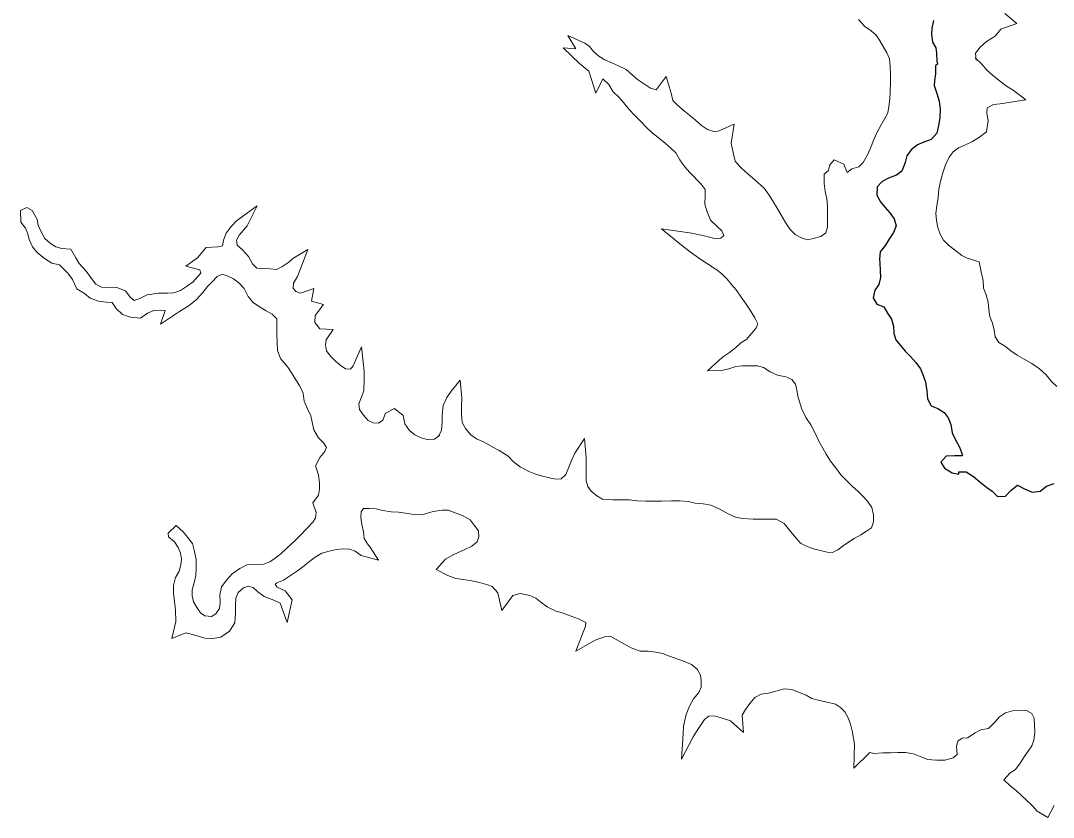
# Model space of a CAD drawing. Extents: x 553962 to 842807, y 8883888 to 9032388.
# Drawn here: x 646892 to 648401, y 8979817 to 8980981 of the extents above; entities that cross this region are included whole.
import ezdxf

# ---------------------------------------------------------------- set-up
doc = ezdxf.new("R2010")
doc.units = 0
doc.header["$LTSCALE"] = 200
doc.layers.add('24', color=7, linetype='Continuous', lineweight=25)
doc.layers.add('8', color=7, linetype='Continuous', lineweight=13)

msp = doc.modelspace()

# ---------------------------------------------------------------- linework, layer by layer
at = {"layer": '24'}
msp.add_line((648231.3, 8980917.5), (648228.7, 8980914.7), dxfattribs=at)
for points in [[(648225.5, 8980981.2), (648223, 8980969.6), (648222.8, 8980961.1), (648224, 8980949.3), (648229, 8980941.1), (648229.9, 8980933.5), (648230.6, 8980921.8), (648231.3, 8980917.5)], [(648228.7, 8980914.7), (648228.7, 8980903.2), (648226.8, 8980893.5), (648226.4, 8980886.2), (648230.5, 8980874.3), (648233.7, 8980863.2), (648235.1, 8980851.5), (648234.6, 8980839.1), (648232.9, 8980827.9), (648230.2, 8980816.5), (648222.2, 8980807.5), (648211.2, 8980803.2), (648202, 8980799.4), (648193, 8980792.2), (648186.7, 8980783.5), (648184.1, 8980773.5), (648179.5, 8980761.1), (648171.3, 8980755.1), (648159.8, 8980750.6), (648150.4, 8980746.1), (648143.3, 8980738.2), (648142.8, 8980726), (648148.2, 8980716.3), (648154.9, 8980708.1), (648161.8, 8980700.3), (648168.2, 8980691.2), (648171, 8980681.2), (648167.1, 8980671.3), (648161.1, 8980662.5), (648155.4, 8980652.9), (648147.8, 8980643.1), (648146.8, 8980632.7), (648147, 8980626.8), (648147.8, 8980616), (648148, 8980605.8), (648145.8, 8980595.3), (648139.7, 8980587.2), (648137.3, 8980576), (648142.8, 8980566.8), (648153.1, 8980563.1), (648158.3, 8980553.5), (648164.3, 8980545.1), (648167.2, 8980534.7), (648167.4, 8980524.1), (648170.7, 8980514.6), (648177.3, 8980506.5), (648184.2, 8980498.3), (648192, 8980490.2), (648199.8, 8980481.6), (648206.8, 8980472.6), (648210.7, 8980462.7), (648213.8, 8980452.8), (648215.6, 8980440.3), (648216.8, 8980428.4), (648222.1, 8980418.5), (648231.8, 8980414.6), (648241, 8980408.7), (648247, 8980400.7), (648251.1, 8980390.9), (648252.6, 8980379.1), (648257.6, 8980368.6), (648263.7, 8980357.8), (648268, 8980346.1), (648266.8, 8980345.5), (648256.4, 8980345.3)], [(648256.4, 8980345.3), (648244.3, 8980344.8), (648236.2, 8980335.9), (648241.8, 8980327.4), (648252.7, 8980320.5), (648262.5, 8980318.3), (648262.6, 8980321.9), (648273.4, 8980322), (648283.9, 8980314.9), (648293.2, 8980307.3), (648303.1, 8980299.7), (648311.1, 8980293.5), (648318.9, 8980285.9), (648330.5, 8980286.6), (648338.8, 8980295.1), (648348.1, 8980302.3), (648358.7, 8980297.3), (648369.8, 8980292.2), (648381.5, 8980293.6), (648390.7, 8980300.8), (648401.9, 8980304.8)]]:
    msp.add_lwpolyline(points, dxfattribs=at)
at = {"layer": '8'}
for points in [[(648116, 8980982.5), (648125.3, 8980972.5), (648134.4, 8980965.8), (648141.7, 8980959.7), (648146.8, 8980952.2), (648152.2, 8980943.2), (648157.5, 8980934.1), (648161.1, 8980925), (648162.4, 8980914.5), (648162.5, 8980901.8), (648162.5, 8980891.3), (648162.3, 8980876.6), (648161.7, 8980866.5), (648160.4, 8980855.6), (648158.9, 8980846.1), (648154.3, 8980837.8), (648148.7, 8980827.6), (648143.3, 8980817.9), (648138.6, 8980807.3), (648134.6, 8980797.1), (648129.5, 8980785.7), (648122.7, 8980773.5), (648120, 8980770.8)], [(648288.1, 8980923), (648287.1, 8980933.5), (648293.6, 8980942.2), (648303.1, 8980950.4), (648315.8, 8980958.2), (648324, 8980968.4), (648347.3, 8980976.5), (648329.9, 8980991.3)], [(647861.7, 8980848.9), (647858.8, 8980851.2), (647851.3, 8980857.8), (647845, 8980864.4), (647842.3, 8980875.1), (647835, 8980899.5), (647820.5, 8980879.8), (647812, 8980882.1), (647803.5, 8980888.2), (647793.4, 8980895), (647784.8, 8980902.1), (647776.4, 8980909.5), (647765.3, 8980914.7), (647756.6, 8980919), (647745.4, 8980923.8), (647736.9, 8980928.9), (647728.9, 8980935.9), (647723, 8980943), (647716.3, 8980948), (647691.3, 8980959.2), (647702.9, 8980939.6), (647684.4, 8980941.2), (647708.3, 8980918.5), (647722.2, 8980907.2), (647732.1, 8980875.1), (647742.3, 8980895.8), (647751.4, 8980887.4), (647757.8, 8980877), (647766.1, 8980868.9), (647772.7, 8980861.2), (647781.1, 8980851.3), (647788.8, 8980842.7), (647797.8, 8980833.4), (647806.3, 8980824.7), (647814.7, 8980817.1), (647823.3, 8980810.3), (647833.8, 8980802), (647842.4, 8980794.4), (647849.2, 8980787.6), (647855, 8980777.5), (647862, 8980767.9), (647869.8, 8980759.3), (647886.1, 8980742), (647891.9, 8980734.5), (647892.1, 8980724.9), (647891.7, 8980712.7), (647895.1, 8980701.5), (647899.7, 8980689.3), (647909.4, 8980680.4), (647916.5, 8980673.8), (647919.2, 8980667), (647915.1, 8980663.4), (647905.8, 8980662.6), (647892.8, 8980666.3), (647872.6, 8980670.5), (647828.2, 8980676.9), (647860.1, 8980651.1), (647872.1, 8980641.6), (647882.3, 8980634.6), (647891.6, 8980628.2), (647900.1, 8980622.6)], [(648405.7, 8980446.7), (648397.7, 8980454.1), (648390, 8980463.7), (648380.3, 8980472.3), (648369.4, 8980480.2), (648357.8, 8980486.5), (648347.8, 8980492.5), (648338.7, 8980498.7), (648330.5, 8980504.8), (648321, 8980510.8), (648315.4, 8980518.9), (648314.4, 8980528.6), (648311.6, 8980539.2), (648307.7, 8980548.8), (648306.4, 8980559.2), (648305.3, 8980569.8), (648302.4, 8980580.3), (648298.5, 8980590.2), (648298.3, 8980601.6), (648295.4, 8980614), (648292.1, 8980628.7), (648274.9, 8980633.9), (648266.8, 8980637.7), (648255.9, 8980646.7), (648247.3, 8980652.9), (648240.2, 8980660.2), (648235.2, 8980669), (648232, 8980678.9), (648230.1, 8980689.2), (648228.8, 8980699.5), (648230.2, 8980710.4), (648232.4, 8980722.5), (648233.4, 8980734.6), (648235.9, 8980746.5), (648239.4, 8980758.5), (648243.3, 8980770.3), (648248.3, 8980781.3), (648254.3, 8980789.4), (648262.2, 8980794.9), (648272.5, 8980799.6), (648282.6, 8980804.4), (648292.6, 8980810.6), (648302.8, 8980818.6), (648305.2, 8980835.1), (648303.3, 8980845.2), (648304, 8980853.6), (648313.2, 8980858.3), (648322.8, 8980859.2), (648338.5, 8980861.7), (648360.6, 8980865.4), (648341.9, 8980879.6), (648332.2, 8980885.4), (648321.4, 8980893.4), (648311.2, 8980901.9), (648302.9, 8980909.2), (648296.5, 8980916.8), (648286.4, 8980926.4)], [(647869.8, 8980842.2), (647869.2, 8980842.7), (647861.7, 8980848.9)], [(647934, 8980783.9), (647933.1, 8980788.1), (647929.8, 8980801.9), (647934.3, 8980829.8), (647911.1, 8980819.3), (647904.9, 8980818.8), (647895.5, 8980821.7), (647886.7, 8980827.9), (647877.3, 8980836.2), (647869.8, 8980842.2)], [(647938.4, 8980772.6), (647935.7, 8980775.6), (647934, 8980783.9)], [(648094.5, 8980771.3), (648080.4, 8980777.7), (648074.1, 8980770.1), (648072.2, 8980762.2), (648065.6, 8980756.8), (648065.8, 8980742.9), (648067.3, 8980731.4), (648069.6, 8980720.6), (648070.8, 8980710.3), (648070.9, 8980700.3), (648070.9, 8980688.4), (648070.9, 8980679.1), (648068.5, 8980671.1), (648060.9, 8980665.4), (648050, 8980662.6), (648041.6, 8980661), (648032.7, 8980663.8), (648023.4, 8980668.5), (648016.1, 8980675.7), (648009.5, 8980686), (648002.5, 8980697.6), (647997.2, 8980707), (647991.9, 8980715.8), (647985.7, 8980726.1), (647978, 8980736.1), (647969.6, 8980743.8), (647961, 8980751.4), (647951.4, 8980759.5), (647943.1, 8980767.2), (647938.4, 8980772.6)], [(648120, 8980770.8), (648116.6, 8980767.5), (648106.3, 8980764.5), (648099.3, 8980759.3), (648094.5, 8980771.3)], [(646901.3, 8980708), (646892.1, 8980703.5), (646892.6, 8980686.8), (646899.3, 8980677.6), (646902.5, 8980669.4), (646904.3, 8980661.1), (646909.4, 8980650.7), (646916.1, 8980642.3), (646926.7, 8980633.7), (646937.6, 8980626.7), (646948.8, 8980624.3), (646955.3, 8980618)], [(647504.4, 8980375.5), (647496.4, 8980369.6), (647486.2, 8980369.3), (647477.2, 8980371.6), (647468, 8980376.2), (647459.9, 8980382.2), (647453.4, 8980392.1), (647450.7, 8980404), (647438.4, 8980414.3), (647425, 8980407.5), (647421, 8980397.2), (647414.7, 8980393.2), (647407, 8980393.6), (647399.6, 8980396.9), (647393, 8980404.5), (647386.9, 8980412.9), (647386, 8980421.2), (647389.3, 8980429.9), (647393.6, 8980440.2), (647393.8, 8980457.6), (647393.8, 8980468.8), (647389.8, 8980504.6), (647377.7, 8980476.7), (647373.9, 8980471.8), (647366.6, 8980472.3), (647358.9, 8980477.7), (647351.5, 8980484.1), (647344.3, 8980491.4), (647339, 8980498.6), (647337.6, 8980507.5), (647338.5, 8980514.9), (647348.5, 8980529.9), (647329.3, 8980530.9), (647321.9, 8980540.1), (647322.5, 8980550.1), (647334.6, 8980566.2), (647317.1, 8980571.2), (647320.6, 8980589.6), (647300.7, 8980582.9), (647294.3, 8980585.1), (647290, 8980590.1), (647290.9, 8980597.5), (647296.6, 8980607.3), (647301.6, 8980619.7), (647311.5, 8980646.7), (647289.6, 8980633.6), (647283.7, 8980628.1), (647273.6, 8980621.1), (647266, 8980617.4), (647256.6, 8980618.4), (647244.9, 8980618.7), (647237, 8980619.6), (647231, 8980625.9), (647224.8, 8980636.6), (647216.4, 8980646.3), (647208.6, 8980652.8), (647207.4, 8980660.5), (647211.1, 8980667.7), (647223.1, 8980681.3), (647237.6, 8980710.2), (647207.3, 8980688.6), (647199.6, 8980680.2), (647192.1, 8980670.7), (647188.2, 8980660.1), (647187.1, 8980652.1), (647180.5, 8980650.6), (647162.9, 8980649.5), (647150.2, 8980634.5), (647133.2, 8980622.5), (647153.6, 8980616.9), (647155.2, 8980612), (647150.6, 8980606.6), (647143.9, 8980599.6), (647135.7, 8980593.5), (647125.4, 8980586.9), (647115.9, 8980583.2), (647106.4, 8980582.9), (647093.3, 8980582.9), (647076.8, 8980580.5), (647067, 8980575.7), (647057.8, 8980572.4), (647052.2, 8980576.8), (647045.4, 8980586.3), (647032.7, 8980591.3), (647020.4, 8980590.8), (647010.2, 8980591.5), (647002.1, 8980596.2), (646994, 8980606.1), (646987.9, 8980615.2), (646977.8, 8980626.2), (646972.6, 8980634.4), (646965.3, 8980647), (646952.1, 8980648.2), (646943.7, 8980650.7), (646935.4, 8980656), (646927.6, 8980662.7), (646922.5, 8980671.7), (646917.6, 8980682.1), (646916.3, 8980690.4), (646909.1, 8980703.7), (646901.3, 8980708)], [(646955.3, 8980618), (646960.9, 8980612.2), (646967.9, 8980602.7), (646974.3, 8980589.2), (646985.6, 8980582.2), (646993.8, 8980575.6), (647005.7, 8980571.3), (647017.5, 8980569.5), (647025.9, 8980569.1), (647031.7, 8980560.5), (647040.8, 8980551.8), (647052.4, 8980547.9), (647067.1, 8980546.2), (647077.6, 8980553.8), (647086.5, 8980557.6), (647096.3, 8980557.9), (647103.4, 8980557.5), (647096.6, 8980537.7), (647124.1, 8980555.9), (647138.1, 8980565), (647149.1, 8980573.8), (647158, 8980583.8), (647164.8, 8980592.4), (647171.8, 8980599.3), (647179.4, 8980607), (647186.7, 8980610.6), (647193.7, 8980608.2), (647203.2, 8980603.6), (647210.8, 8980597.8), (647218.7, 8980589.7), (647224.5, 8980578.1), (647231.8, 8980569.3), (647241.2, 8980562.7), (647250.9, 8980557.1), (647259.6, 8980552.2), (647266.4, 8980545.2), (647266.4, 8980536.9), (647266.4, 8980522.5), (647266.6, 8980510.9), (647267.2, 8980499.2), (647271.6, 8980487.6), (647282.2, 8980474.9), (647288.8, 8980465), (647294, 8980456.5), (647299.4, 8980447.9), (647304.7, 8980437), (647306.4, 8980425), (647311.2, 8980414), (647315.9, 8980403.8), (647317.9, 8980394.3), (647320.2, 8980383.3), (647327, 8980371.4), (647335, 8980363.8), (647339, 8980357.4), (647336.5, 8980351.6), (647329.1, 8980342.7), (647322.7, 8980330.7), (647327, 8980317.4), (647328.6, 8980305.8), (647328.8, 8980296.4), (647327, 8980288), (647318.7, 8980276.6), (647323.7, 8980262.4), (647322.8, 8980254.6), (647319.3, 8980249.1)], [(647900.2, 8980622.5), (647909.2, 8980616.9), (647916.8, 8980610.4), (647924, 8980603.2), (647930.7, 8980595.5), (647937.1, 8980587.6), (647944.8, 8980577), (647951.7, 8980566.8), (647957.6, 8980557.9), (647964.7, 8980546.9), (647968.8, 8980538), (647965.9, 8980531.2), (647959.3, 8980523.4), (647953.1, 8980515.9), (647943.9, 8980510.5), (647936.2, 8980502.8), (647927.8, 8980496), (647917.1, 8980489.3), (647895.2, 8980469.2), (647915.9, 8980470), (647926.5, 8980472.4), (647937, 8980475.8), (647946.3, 8980476.7), (647956.5, 8980476.7), (647968.7, 8980476.5), (647977.3, 8980474.3), (647986.9, 8980467.9), (647997.9, 8980463.3), (648009.8, 8980460.5), (648018.6, 8980456.8), (648024.2, 8980450.1), (648025.8, 8980441.4), (648027.7, 8980430.3), (648033, 8980413.5), (648039.2, 8980401.3), (648046.5, 8980390.4), (648052.8, 8980378.6), (648058.2, 8980366.5), (648063.9, 8980356.5), (648069, 8980347.7), (648075.2, 8980337.6), (648082.2, 8980328.1), (648090.4, 8980317.5), (648099.2, 8980308.1), (648107.4, 8980300.5), (648115.1, 8980293.5), (648122.5, 8980286.6), (648129.3, 8980279), (648135.7, 8980269.9), (648137.8, 8980259.1), (648137.7, 8980248.8), (648135, 8980240.2), (648127.6, 8980235.4), (648119.4, 8980229.9), (648109.8, 8980224.5), (648093.9, 8980214.3), (648085.6, 8980208), (648078.1, 8980204.1), (648070.1, 8980204.8), (648060.6, 8980207.1), (648050.2, 8980209.6), (648039.8, 8980213.2), (648031.5, 8980217.7), (648024.5, 8980225.3), (648015.4, 8980236.9), (648007.2, 8980246.6), (647995.9, 8980252.9), (647983.3, 8980253), (647971.9, 8980252.9), (647962, 8980252.9), (647946.7, 8980253.6), (647936.2, 8980255.9), (647925.5, 8980260.4), (647912.4, 8980267.7), (647900.1, 8980273.1), (647888.9, 8980275.2), (647877.6, 8980276.2), (647867.5, 8980278.5), (647854.5, 8980279.5), (647842.6, 8980279.5), (647828, 8980279.3), (647815.1, 8980279.1), (647805.2, 8980278.9), (647792.3, 8980279.5), (647781.6, 8980280.8), (647769.7, 8980280.9), (647757.2, 8980280.9), (647742.1, 8980282.1), (647733.7, 8980286.7), (647725.7, 8980293.6), (647720.6, 8980300.7), (647718.4, 8980308.7), (647718.4, 8980319.1), (647718.4, 8980330.6), (647718.4, 8980342.9), (647715.8, 8980370.7), (647701.7, 8980349.1), (647696.6, 8980338.4), (647692.7, 8980328.8), (647688.5, 8980318), (647681.3, 8980311.3)], [(647622.5, 8980328.8), (647611.5, 8980336.8), (647604.1, 8980344.9), (647591.3, 8980353.2), (647582, 8980358.1), (647569.3, 8980365.1), (647557.9, 8980370), (647549.5, 8980376.1), (647542, 8980385), (647537, 8980394), (647536.3, 8980406.7), (647536.3, 8980418.3), (647536.5, 8980429.4), (647533.9, 8980455.9), (647520.9, 8980439.6), (647514.7, 8980430.4), (647509.4, 8980418.6), (647508, 8980404.3), (647507.9, 8980393.9), (647506.9, 8980382.7), (647502.7, 8980373.3)], [(647666, 8980312.8), (647665, 8980313), (647654.5, 8980315.8), (647643, 8980319), (647633.6, 8980322.8), (647622.8, 8980328.5), (647622.5, 8980328.8)], [(647681.3, 8980311.3), (647681.8, 8980311.8), (647674.5, 8980311), (647666, 8980312.8)], [(647107.8, 8980232.2), (647108.2, 8980227.2), (647116.9, 8980219.7), (647122, 8980211.5), (647125.5, 8980203.1), (647127.3, 8980194.6), (647126.3, 8980186), (647123.6, 8980176.9), (647118.1, 8980167.4), (647115.2, 8980156.1), (647115.2, 8980144.6), (647116.8, 8980131.9), (647118.5, 8980120.1), (647118.9, 8980103.5), (647112.9, 8980078.6), (647133.3, 8980086.9), (647143.3, 8980084.4), (647161.1, 8980079), (647172.6, 8980078.5), (647184.7, 8980080.5), (647197.3, 8980089.2), (647204.8, 8980101.3), (647206.1, 8980115.1), (647206.1, 8980127.5), (647206.3, 8980137.4), (647210, 8980145.7), (647217.4, 8980152.4), (647224.5, 8980154.8), (647231.8, 8980152.8), (647238.8, 8980146.6), (647247.8, 8980140), (647262, 8980134.3), (647271, 8980130.1), (647281.4, 8980102), (647288.6, 8980135.1), (647278.6, 8980148.1), (647266.7, 8980153.7), (647263.7, 8980157.4), (647266.4, 8980159.8), (647275.9, 8980163.6), (647287.8, 8980171.3), (647296.4, 8980177.4), (647306.1, 8980184.4), (647314.7, 8980191.3), (647322.5, 8980197.5), (647332.1, 8980203.2), (647342.9, 8980206), (647353.2, 8980208.3), (647363.1, 8980209.3), (647372.6, 8980209.1), (647380.9, 8980206.3), (647389.6, 8980199.7), (647415, 8980193.1), (647402.6, 8980211.7), (647398.7, 8980216.9), (647393.7, 8980224.6), (647393, 8980234.2), (647390.7, 8980245.1), (647389.2, 8980255.2), (647389.5, 8980263.3), (647392.8, 8980268.5), (647401.1, 8980268.6), (647411.4, 8980267.7), (647421.1, 8980265.4), (647433.3, 8980263.4), (647444.2, 8980263), (647454.4, 8980261.8), (647466.7, 8980259.4), (647478.1, 8980259.3), (647494.9, 8980264.1), (647507.7, 8980265.9), (647516.6, 8980266.1), (647528.4, 8980261.5), (647538.4, 8980257.5), (647548.8, 8980251.7), (647554.8, 8980244.2), (647560.7, 8980235.7), (647561.6, 8980226.8), (647559, 8980219.8), (647551.2, 8980213.2), (647541, 8980208.7), (647525.1, 8980201.3), (647512.7, 8980194.4), (647499.2, 8980179.1), (647516, 8980170.6), (647527.8, 8980166), (647538.7, 8980164.7), (647551.4, 8980162.7), (647562.2, 8980160.3), (647572.8, 8980157.3), (647580.9, 8980154.6), (647589, 8980145.4), (647595.2, 8980119.3), (647611.1, 8980141.1), (647620, 8980143.5)], [(647319.3, 8980249.1), (647301, 8980229.4), (647293.1, 8980221.7), (647281, 8980210.2), (647272.2, 8980202), (647264.1, 8980195.6), (647256, 8980190.4), (647246.8, 8980187.1), (647235.7, 8980186.8), (647222.7, 8980186.2), (647212.2, 8980180.6), (647201.1, 8980173.1), (647193.2, 8980164.2), (647185.5, 8980154.2), (647182.9, 8980142.4), (647183.3, 8980131.3), (647182.6, 8980122.5), (647177.4, 8980114.5), (647170.7, 8980110.7), (647161.2, 8980111.5), (647154.6, 8980116.2), (647149.5, 8980123.7), (647144.8, 8980132), (647142.4, 8980141), (647142.7, 8980149.6), (647145.7, 8980159.7), (647148.2, 8980170.7), (647148.7, 8980181.3), (647148.6, 8980193.6), (647146.1, 8980205.7), (647142.9, 8980217.2), (647136, 8980226.7), (647129.7, 8980234.4), (647119.1, 8980243.6), (647107.8, 8980232.2)], [(647620, 8980143.5), (647622.1, 8980144.1), (647635.9, 8980141.5), (647644.7, 8980137.4), (647652.2, 8980131.6), (647661.3, 8980124.7), (647672.7, 8980118.8), (647684.6, 8980115.4), (647696.3, 8980111.2), (647707, 8980107.1), (647717.5, 8980101.8), (647717.2, 8980096.7)], [(647717.2, 8980096.7), (647703, 8980060.1), (647731.4, 8980076.2), (647745.2, 8980080.8), (647754.4, 8980081.2), (647762.2, 8980077.1), (647773.4, 8980070.8), (647783.8, 8980064.7), (647797.1, 8980059.9), (647808.6, 8980059.8), (647819.9, 8980058.7), (647829.6, 8980056.6), (647839.9, 8980052.5), (647852.2, 8980048.1), (647861.7, 8980045.1), (647872, 8980040.4), (647880.5, 8980033.8), (647885.1, 8980025.1), (647886.2, 8980016.5), (647886.3, 8980007.5), (647882.6, 8979999.8), (647874.8, 8979990.3), (647869.2, 8979979.8), (647864.1, 8979967.5), (647860.5, 8979950.4), (647860.1, 8979939.9), (647857.3, 8979902.3), (647874.7, 8979934.7), (647879.5, 8979942.6), (647885.1, 8979951.5), (647890.9, 8979960.4), (647897.5, 8979965.2), (647905.4, 8979965.5), (647915.4, 8979962.7), (647928.8, 8979958.4), (647947.8, 8979941.2), (647946.2, 8979966.6), (647950.8, 8979974.8), (647957.1, 8979983.4), (647964.5, 8979992.3), (647974, 8979997), (647984.3, 8979998.7), (647997.1, 8980002), (648008, 8980004.8), (648018.5, 8980003.9), (648039.5, 8979995.7)], [(648039.5, 8979995.7), (648047.6, 8979991), (648058.9, 8979987.8), (648070.3, 8979985.7), (648082.4, 8979982.8), (648089.9, 8979977.8), (648096.2, 8979971.3), (648100.8, 8979962.8), (648104.4, 8979953.3), (648106.9, 8979943.6), (648110.3, 8979924.1), (648109.2, 8979889), (648132.4, 8979912.2), (648138.4, 8979910.4), (648151.3, 8979911.7), (648162.8, 8979911.7), (648173.5, 8979911.8), (648184.6, 8979911.8), (648196.1, 8979910.3), (648206, 8979906.2), (648217.3, 8979901.8), (648229.2, 8979900.7)], [(648229.8, 8979900.7), (648242.2, 8979900.7), (648254.5, 8979904.2), (648259.9, 8979909.2), (648259, 8979921.3), (648261.3, 8979928.6), (648267.3, 8979933), (648275.2, 8979933.3), (648286.4, 8979940.8), (648294.5, 8979945.2), (648306.1, 8979947), (648314.5, 8979955.7), (648322.2, 8979963.9), (648330.8, 8979970.1), (648340.8, 8979972.9), (648351, 8979974), (648361.2, 8979973.3), (648369.1, 8979969.1), (648372.7, 8979962), (648373.2, 8979952.6), (648373.4, 8979941.3), (648372.2, 8979930.2), (648369.4, 8979921.9), (648364, 8979913.9), (648358, 8979905.5), (648352.3, 8979896.5), (648345.4, 8979887.1), (648336.9, 8979881.6), (648328.4, 8979872.1), (648337.4, 8979863.4), (648346.8, 8979855.8), (648354.3, 8979849.2), (648361.9, 8979842), (648369.4, 8979835.1), (648377.1, 8979826.1), (648392.5, 8979817.3), (648401.8, 8979834.5)]]:
    msp.add_lwpolyline(points, dxfattribs=at)

doc.saveas('drawing.dxf')
